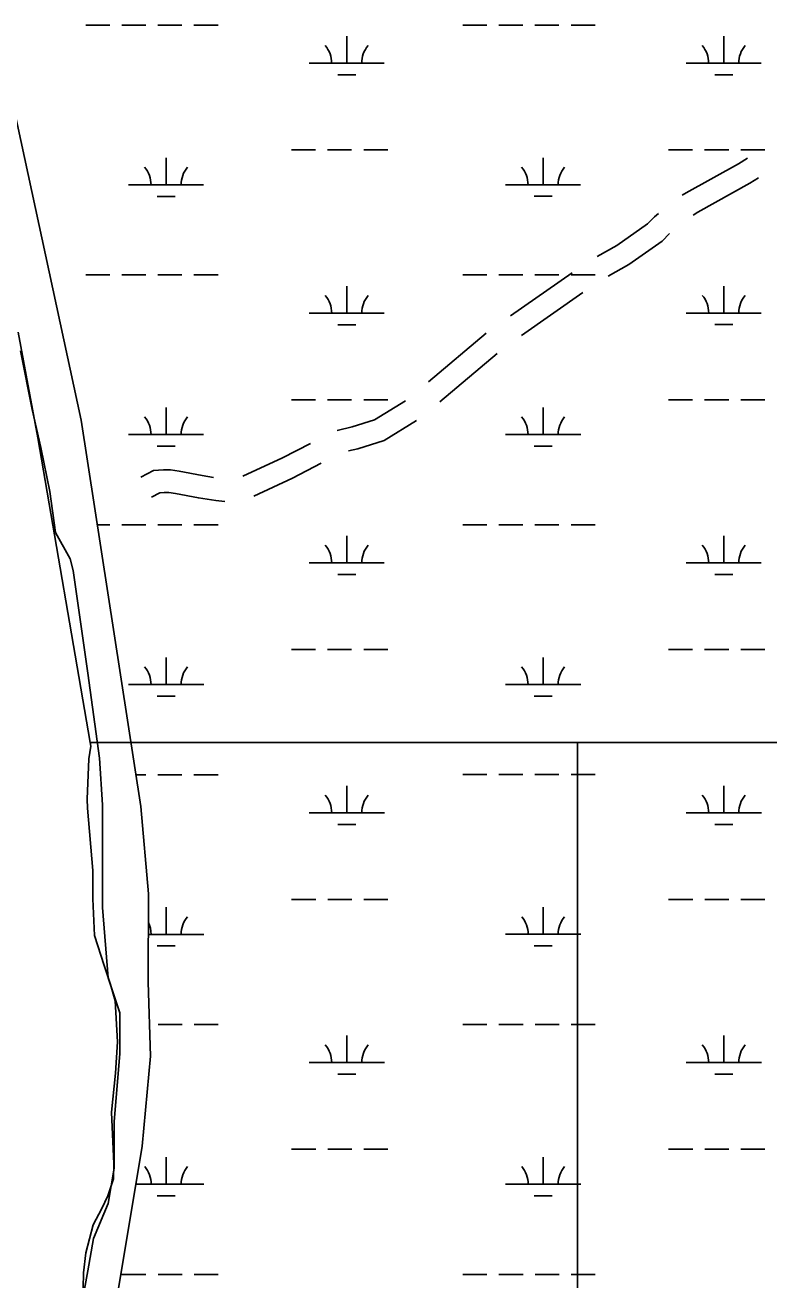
# Model space of a CAD drawing. Extents: x 3263578 to 3301413, y 764927 to 798602.
# Drawn here: x 3289828 to 3290818, y 789490 to 791161 of the extents above; entities that cross this region are included whole.
import ezdxf

# ---------------------------------------------------------------- set-up
doc = ezdxf.new("R2010")
doc.units = 0
for name, color, linetype in [('V-ROAD-CNTR', 7, 'Continuous'), ('V-SITE-VEGE', 7, 'Continuous'), ('V-TOPO-SHOR', 7, 'Continuous'), ('V-WETL-SWMP', 7, 'Continuous')]:
    doc.layers.add(name, color=color, linetype=linetype)

msp = doc.modelspace()

# ---------------------------------------------------------------- linework, layer by layer
at = {"layer": 'V-ROAD-CNTR'}
for p, q in [((3290473.8, 790774.2), (3290555.8, 790831.4)), ((3290488.3, 790747.8), (3290570.3, 790805)), ((3290364.9, 790686.4), (3290441.4, 790750.8)), ((3290379.7, 790659.7), (3290456.2, 790724))]:
    msp.add_line(p, q, dxfattribs=at)
for points in [[(3290702.5, 790934.6), (3290707.6, 790938), (3290777.4, 790976.6), (3290789.3, 790984.1)], [(3290717, 790908.3), (3290723.1, 790912.3), (3290792.6, 790950.8), (3290803.8, 790957.7)], [(3290589.4, 790853.1), (3290615.6, 790867.8), (3290656.3, 790896.5), (3290665.7, 790906), (3290670.9, 790910.4)], [(3290603.9, 790826.8), (3290631.6, 790842.3), (3290675.8, 790873.5), (3290685.7, 790883.5)], [(3290243.3, 790621.6), (3290263.1, 790626.1), (3290293, 790635.4), (3290334.1, 790660.9)], [(3290258.2, 790594.2), (3290270.8, 790597.1), (3290305.5, 790607.9), (3290348.6, 790634.6)], [(3290117.6, 790560.4), (3290170.5, 790584.9), (3290207.4, 790604.3)], [(3290132.1, 790534), (3290183.8, 790558), (3290221.9, 790578)], [(3289981.8, 790559.1), (3289998.5, 790568.1), (3290012.1, 790569), (3290021.2, 790569), (3290032.8, 790567.2), (3290063.5, 790561.3), (3290078.6, 790559)], [(3289996.1, 790532.7), (3290006.9, 790538.6), (3290013, 790539), (3290018.9, 790539), (3290027.7, 790537.6), (3290058.5, 790531.7), (3290081.4, 790528.2), (3290093.6, 790527)]]:
    msp.add_lwpolyline(points, dxfattribs=at)
at = {"layer": 'V-SITE-VEGE'}
for p, q in [((3289818.6, 790752.5), (3289844.6, 790611.7)), ((3289844.6, 790611.7), (3289914.4, 790206)), ((3289914.4, 790206), (3296298.6, 790206)), ((3296298.6, 790206), (3290562.9, 790206)), ((3290562.9, 790206), (3290562.9, 789211.2))]:
    msp.add_line(p, q, dxfattribs=at)
for points in [[(3290562.9, 790206), (3289914.4, 790206), (3289915.3, 790201.1), (3289912.5, 790184), (3289910.4, 790130.5), (3289910.8, 790118.6), (3289917.8, 790035.5), (3289917.8, 789997.7), (3289920.1, 789949.1), (3289932.8, 789909), (3289941.3, 789883.9), (3289947.5, 789862), (3289950.8, 789807.3), (3289947.9, 789765.6), (3289942.6, 789713.9), (3289945.9, 789644.9), (3289945.3, 789624.9), (3289937.7, 789602.4), (3289930, 789585.7), (3289918.5, 789563.6), (3289908.5, 789526.4), (3289905.3, 789499.9), (3289903.7, 789418.1)], [(3290562.9, 789211.2), (3290562.9, 790206)]]:
    msp.add_lwpolyline(points, dxfattribs=at)
at = {"layer": 'V-TOPO-SHOR'}
msp.add_lwpolyline([(3289821.4, 790727.5), (3289837, 790649.5), (3289848.7, 790598.8), (3289860.4, 790540.2), (3289868.2, 790485.6), (3289887.7, 790450.5), (3289891.6, 790434.9), (3289911.1, 790298.4), (3289926.7, 790185.2), (3289930.5, 790122.8), (3289930.5, 789986.3), (3289938.3, 789892.6), (3289953.9, 789845.8), (3289953.9, 789791.2), (3289946.1, 789701.5), (3289946.1, 789639), (3289938.3, 789592.2), (3289918.8, 789545.4), (3289911, 789502.5), (3289840.7, 789112.4)], dxfattribs=at)
at = {"layer": 'V-WETL-SWMP'}
for p, q in [((3289908.5, 791161.2), (3289940.5, 791161.2)), ((3289956.5, 791161.2), (3289988.5, 791161.2)), ((3290004.5, 791161.2), (3290036.5, 791161.2)), ((3290052.5, 791161.2), (3290084.5, 791161.2)), ((3290410.4, 791161.2), (3290442.4, 791161.2)), ((3290458.4, 791161.2), (3290490.4, 791161.2)), ((3290506.4, 791161.2), (3290538.4, 791161.2)), ((3290554.4, 791161.2), (3290586.4, 791161.2)), ((3290255.8, 791110.4), (3290255.8, 791146.4)), ((3290757.7, 791110.5), (3290757.7, 791146.5)), ((3289902.3, 790635.3), (3289793.4, 791137.3)), ((3290205.8, 791110.4), (3290305.8, 791110.4)), ((3290707.7, 791110.5), (3290807.7, 791110.5)), ((3290243.8, 791095), (3290267.8, 791095)), ((3290745.7, 791095), (3290769.7, 791095)), ((3290182.4, 790995), (3290214.4, 790995)), ((3290230.4, 790995), (3290262.4, 790995)), ((3290278.4, 790995), (3290310.4, 790995)), ((3290684.3, 790995), (3290716.3, 790995)), ((3290732.3, 790995), (3290764.3, 790995)), ((3290780.3, 790995), (3290812.3, 790995)), ((3290015.3, 790948.6), (3290015.3, 790984.6)), ((3290517.2, 790948.6), (3290517.2, 790984.6)), ((3289965.3, 790948.6), (3290065.3, 790948.6)), ((3290467.2, 790948.6), (3290567.2, 790948.6)), ((3290003.3, 790933.1), (3290027.3, 790933.1)), ((3290505.2, 790933.2), (3290529.2, 790933.2)), ((3289908.5, 790828.5), (3289940.5, 790828.5)), ((3289956.5, 790828.5), (3289988.5, 790828.5)), ((3290004.5, 790828.5), (3290036.5, 790828.5)), ((3290052.5, 790828.5), (3290084.5, 790828.5)), ((3290410.4, 790828.5), (3290442.4, 790828.5)), ((3290458.4, 790828.5), (3290490.4, 790828.5)), ((3290506.4, 790828.5), (3290538.4, 790828.5)), ((3290554.4, 790828.5), (3290586.4, 790828.5)), ((3290255.8, 790777.8), (3290255.8, 790813.8)), ((3290757.7, 790777.8), (3290757.7, 790813.8)), ((3290205.8, 790777.8), (3290305.8, 790777.8)), ((3290707.7, 790777.8), (3290807.7, 790777.8)), ((3290243.8, 790762.3), (3290267.8, 790762.3)), ((3290745.7, 790762.4), (3290769.7, 790762.4)), ((3290182.4, 790662.3), (3290214.4, 790662.3)), ((3290230.4, 790662.3), (3290262.4, 790662.3)), ((3290278.4, 790662.3), (3290310.4, 790662.3)), ((3290684.3, 790662.4), (3290716.3, 790662.4)), ((3290732.3, 790662.4), (3290764.3, 790662.4)), ((3290780.3, 790662.4), (3290812.3, 790662.4)), ((3290015.3, 790615.9), (3290015.3, 790651.9)), ((3290517.3, 790615.9), (3290517.3, 790651.9)), ((3289981.9, 790120.6), (3289902.3, 790635.3)), ((3289965.4, 790615.9), (3290065.3, 790615.9)), ((3290467.3, 790615.9), (3290567.3, 790615.9)), ((3290003.4, 790600.5), (3290027.4, 790600.5)), ((3290505.3, 790600.5), (3290529.3, 790600.5)), ((3289923.8, 790495.8), (3289940.5, 790495.8)), ((3289956.5, 790495.8), (3289988.5, 790495.8)), ((3290004.5, 790495.8), (3290036.5, 790495.8)), ((3290052.5, 790495.8), (3290084.5, 790495.8)), ((3290410.4, 790495.8), (3290442.4, 790495.8)), ((3290458.4, 790495.8), (3290490.4, 790495.8)), ((3290506.4, 790495.8), (3290538.4, 790495.9)), ((3290554.4, 790495.9), (3290586.4, 790495.9)), ((3290255.8, 790445.1), (3290255.8, 790481.1)), ((3290757.7, 790445.1), (3290757.7, 790481.1)), ((3290205.8, 790445.1), (3290305.8, 790445.1)), ((3290707.7, 790445.1), (3290807.7, 790445.1)), ((3290243.8, 790429.7), (3290267.8, 790429.7)), ((3290745.7, 790429.7), (3290769.7, 790429.7)), ((3290182.4, 790329.7), (3290214.4, 790329.7)), ((3290230.4, 790329.7), (3290262.4, 790329.7)), ((3290278.4, 790329.7), (3290310.4, 790329.7)), ((3290684.3, 790329.7), (3290716.3, 790329.7)), ((3290732.3, 790329.7), (3290764.3, 790329.7)), ((3290780.3, 790329.7), (3290812.3, 790329.7)), ((3290015.4, 790283.2), (3290015.4, 790319.2)), ((3290517.3, 790283.2), (3290517.3, 790319.2)), ((3289965.4, 790283.2), (3290065.4, 790283.2)), ((3290467.3, 790283.2), (3290567.3, 790283.2)), ((3290003.4, 790267.8), (3290027.4, 790267.8)), ((3290505.3, 790267.8), (3290529.3, 790267.8)), ((3289975.3, 790163.1), (3289988.5, 790163.1)), ((3290004.5, 790163.1), (3290036.5, 790163.1)), ((3290052.5, 790163.1), (3290084.5, 790163.1)), ((3290410.4, 790163.2), (3290442.4, 790163.2)), ((3290458.4, 790163.2), (3290490.4, 790163.2)), ((3290506.4, 790163.2), (3290538.4, 790163.2)), ((3290554.4, 790163.2), (3290586.4, 790163.2)), ((3290255.9, 790112.4), (3290255.9, 790148.4)), ((3290757.8, 790112.4), (3290757.8, 790148.4)), ((3289992.1, 790004.6), (3289981.9, 790120.6)), ((3290205.9, 790112.4), (3290305.9, 790112.4)), ((3290707.8, 790112.4), (3290807.8, 790112.5)), ((3290243.9, 790097), (3290267.9, 790097)), ((3290745.8, 790097), (3290769.8, 790097)), ((3289991.3, 789886.9), (3289992.1, 790004.6)), ((3290182.5, 789997), (3290214.5, 789997)), ((3290230.5, 789997), (3290262.5, 789997)), ((3290278.5, 789997), (3290310.5, 789997)), ((3290684.4, 789997), (3290716.4, 789997)), ((3290732.4, 789997), (3290764.4, 789997)), ((3290780.4, 789997), (3290812.4, 789997)), ((3290015.4, 789950.5), (3290015.4, 789986.5)), ((3290517.3, 789950.6), (3290517.3, 789986.6)), ((3289991.7, 789950.5), (3290065.4, 789950.5)), ((3290467.3, 789950.6), (3290567.3, 789950.6)), ((3290003.4, 789935.1), (3290027.4, 789935.1)), ((3290505.3, 789935.1), (3290529.3, 789935.1)), ((3289994.4, 789788.3), (3289991.3, 789886.9)), ((3290004.6, 789830.5), (3290036.6, 789830.5)), ((3290052.6, 789830.5), (3290084.6, 789830.5)), ((3290410.5, 789830.5), (3290442.5, 789830.5)), ((3290458.5, 789830.5), (3290490.5, 789830.5)), ((3290506.5, 789830.5), (3290538.5, 789830.5)), ((3290554.5, 789830.5), (3290586.5, 789830.5)), ((3290255.9, 789779.7), (3290255.9, 789815.7)), ((3290757.8, 789779.8), (3290757.8, 789815.8)), ((3289983.3, 789668.3), (3289994.4, 789788.3)), ((3290205.9, 789779.7), (3290305.9, 789779.7)), ((3290707.8, 789779.8), (3290807.8, 789779.8)), ((3290243.9, 789764.3), (3290267.9, 789764.3)), ((3290745.8, 789764.3), (3290769.8, 789764.3)), ((3289915.4, 789257.9), (3289983.3, 789668.3)), ((3290015.4, 789617.9), (3290015.4, 789653.9)), ((3290182.5, 789664.3), (3290214.5, 789664.3)), ((3290230.5, 789664.3), (3290262.5, 789664.3)), ((3290278.5, 789664.3), (3290310.5, 789664.3)), ((3290517.3, 789617.9), (3290517.3, 789653.9)), ((3290684.4, 789664.3), (3290716.4, 789664.3)), ((3290732.4, 789664.3), (3290764.4, 789664.3)), ((3290780.4, 789664.3), (3290812.4, 789664.3)), ((3289975, 789617.9), (3290065.4, 789617.9)), ((3290467.3, 789617.9), (3290567.3, 789617.9)), ((3290003.4, 789602.4), (3290027.4, 789602.4)), ((3290505.3, 789602.5), (3290529.3, 789602.5)), ((3289956.6, 789497.8), (3289988.6, 789497.8)), ((3290004.6, 789497.8), (3290036.6, 789497.8)), ((3290052.6, 789497.8), (3290084.6, 789497.8)), ((3290410.5, 789497.8), (3290442.5, 789497.8)), ((3290458.5, 789497.8), (3290490.5, 789497.8)), ((3290506.5, 789497.8), (3290538.5, 789497.8)), ((3290554.5, 789497.8), (3290586.5, 789497.8))]:
    msp.add_line(p, q, dxfattribs=at)
for centre, start, end in [((3290200.5, 791110.9), 359.2323, 40.776), ((3290311, 791110.9), 139.2323, 180.776), ((3290702.4, 791110.9), 359.2323, 40.776), ((3290812.9, 791111), 139.2323, 180.776), ((3289960.1, 790949), 359.2323, 40.776), ((3290070.6, 790949), 139.2323, 180.776), ((3290462, 790949.1), 359.2323, 40.776), ((3290572.5, 790949.1), 139.2323, 180.776), ((3290200.6, 790778.2), 359.2323, 40.776), ((3290311.1, 790778.2), 139.2323, 180.776), ((3290702.5, 790778.3), 359.2323, 40.776), ((3290813, 790778.3), 139.2323, 180.776), ((3289960.1, 790616.4), 359.2323, 40.776), ((3290070.6, 790616.4), 139.2323, 180.776), ((3290462, 790616.4), 359.2323, 40.776), ((3290572.5, 790616.4), 139.2323, 180.776), ((3290200.6, 790445.6), 359.2323, 40.776), ((3290311.1, 790445.6), 139.2323, 180.776), ((3290702.5, 790445.6), 359.2323, 40.776), ((3290813, 790445.6), 139.2323, 180.776), ((3289960.1, 790283.7), 359.2323, 40.776), ((3290070.6, 790283.7), 139.2323, 180.776), ((3290462, 790283.7), 359.2323, 40.776), ((3290572.5, 790283.7), 139.2323, 180.776), ((3290200.6, 790112.9), 359.2323, 40.776), ((3290311.1, 790112.9), 139.2323, 180.776), ((3290702.5, 790112.9), 359.2323, 40.776), ((3290813, 790112.9), 139.2323, 180.776), ((3290070.6, 789951), 139.2323, 180.776), ((3290462.1, 789951), 359.2323, 40.776), ((3290572.5, 789951), 139.2323, 180.776), ((3289960.2, 789951), 359.2323, 25.9632), ((3290200.6, 789780.2), 359.2323, 40.776), ((3290311.1, 789780.2), 139.2323, 180.776), ((3290702.5, 789780.2), 359.2323, 40.776), ((3290813, 789780.3), 139.2323, 180.776), ((3289960.2, 789618.3), 359.2323, 40.776), ((3290070.7, 789618.3), 139.2323, 180.776), ((3290462.1, 789618.4), 359.2323, 40.776), ((3290572.6, 789618.4), 139.2323, 180.776)]:
    msp.add_arc(centre, 35.2, start, end, dxfattribs=at)

doc.saveas('drawing.dxf')
